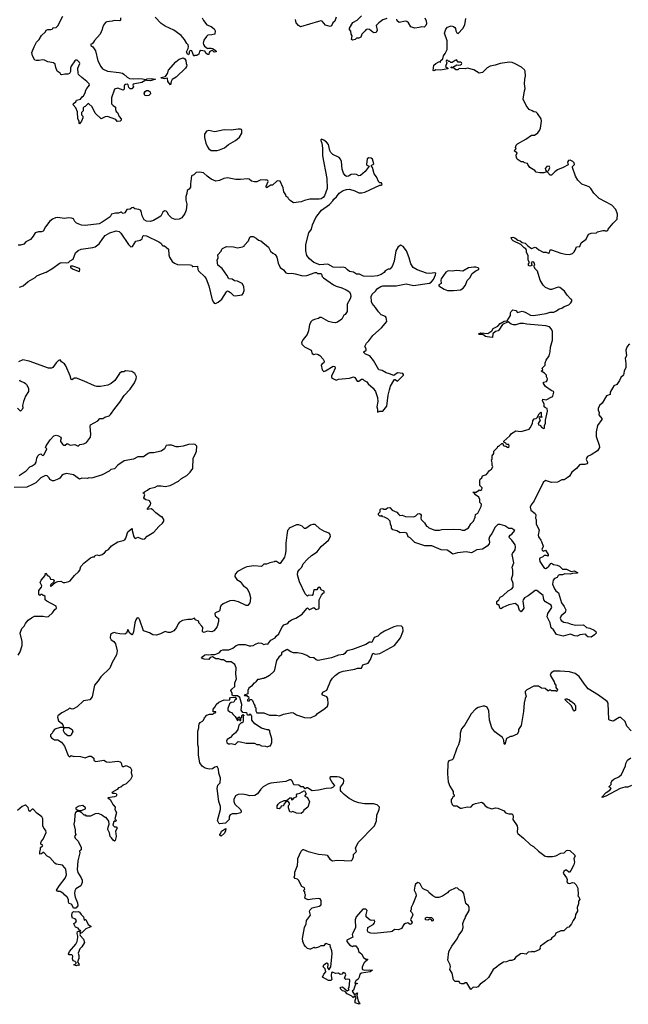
# Model space of a CAD drawing. Extents: x 1980017 to 2252640, y 74400 to 266395.
# Tile 291 of 388: x 2108255 to 2116081, y 241868 to 254539. Entities that reach past the tile are written whole.
import ezdxf

# ---------------------------------------------------------------- set-up
doc = ezdxf.new("R2010")
doc.units = 0

msp = doc.modelspace()

# ---------------------------------------------------------------- linework, layer by layer
at = {"layer": '0CON20XD'}
for points in [[(2109550, 254565), (2109550, 254535), (2109544, 254526), (2109475, 254530), (2109445, 254520), (2109377, 254513), (2109357, 254503), (2109331, 254469), (2109318, 254435), (2109316, 254414), (2109288, 254355), (2109215, 254270), (2109205, 254250), (2109185, 254230), (2109170, 254225), (2109170, 254205), (2109195, 254188), (2109229, 254139), (2109260, 254010), (2109296, 253936), (2109320, 253905), (2109385, 253877), (2109535, 253861), (2109575, 253850), (2109595, 253838), (2109635, 253800), (2109665, 253782), (2109715, 253779), (2109785, 253784), (2109835, 253780), (2109875, 253768), (2109895, 253778), (2109945, 253782), (2109999, 253775), (2109935, 253754), (2109890, 253755), (2109875, 253762), (2109825, 253731), (2109715, 253708), (2109710, 253695), (2109720, 253675), (2109695, 253650), (2109675, 253650), (2109660, 253665), (2109651, 253701), (2109635, 253711), (2109615, 253706), (2109603, 253695), (2109598, 253685), (2109600, 253645), (2109587, 253633), (2109515, 253660), (2109475, 253643), (2109437, 253535), (2109434, 253455), (2109455, 253433), (2109488, 253415), (2109487, 253385), (2109496, 253356), (2109513, 253343), (2109532, 253295), (2109558, 253265), (2109558, 253245), (2109548, 253235), (2109508, 253228), (2109490, 253255), (2109385, 253292), (2109353, 253287), (2109302, 253262), (2109225, 253338), (2109186, 253416), (2109145, 253458), (2109135, 253460), (2109095, 253420), (2109082, 253418), (2109070, 253405), (2109070, 253365), (2109050, 253345), (2109050, 253315), (2109067, 253297), (2109067, 253275), (2109050, 253235), (2109025, 253200), (2109020, 253205), (2109020, 253235), (2109002, 253262), (2109000, 253355), (2108978, 253405), (2108942, 253445), (2108945, 253460), (2108975, 253480), (2108987, 253503), (2109038, 253515), (2109058, 253545), (2109075, 253558), (2109102, 253608), (2109102, 253625), (2109118, 253655), (2109152, 253695), (2109148, 253715), (2109120, 253745), (2109053, 253795), (2109012, 253835), (2109005, 253850), (2109003, 253915), (2109028, 253975), (2109025, 253990), (2108995, 254018), (2108975, 254018), (2108962, 254008), (2108915, 253940), (2108908, 253915), (2108906, 253874), (2108893, 253847), (2108875, 253838), (2108835, 253838), (2108795, 253828), (2108782, 253835), (2108773, 253853), (2108738, 253875), (2108718, 253925), (2108710, 253965), (2108690, 253985), (2108615, 253998), (2108575, 254020), (2108545, 254022), (2108505, 254014), (2108465, 254013), (2108450, 254020), (2108420, 254075), (2108412, 254115), (2108441, 254189), (2108470, 254249), (2108505, 254284), (2108536, 254335), (2108586, 254384), (2108597, 254403), (2108615, 254412), (2108655, 254412), (2108672, 254418), (2108680, 254425), (2108680, 254435), (2108725, 254440), (2108745, 254458), (2108808, 254585)], [(2112975, 254556), (2112925, 254537), (2112871, 254499), (2112840, 254465), (2112852, 254405), (2112840, 254375), (2112815, 254370), (2112795, 254379), (2112755, 254413), (2112723, 254417), (2112705, 254410), (2112696, 254394), (2112653, 254355), (2112640, 254315), (2112615, 254301), (2112585, 254300), (2112570, 254285), (2112535, 254274), (2112522, 254285), (2112532, 254332), (2112518, 254355), (2112512, 254392), (2112494, 254414), (2112495, 254430), (2112537, 254503), (2112595, 254533), (2112651, 254589)], [(2110603, 254565), (2110619, 254529), (2110663, 254475), (2110715, 254452), (2110755, 254421), (2110769, 254395), (2110762, 254355), (2110725, 254344), (2110675, 254340), (2110655, 254323), (2110624, 254275), (2110614, 254235), (2110618, 254218), (2110630, 254200), (2110665, 254172), (2110675, 254168), (2110685, 254173), (2110715, 254173), (2110735, 254168), (2110770, 254145), (2110780, 254135), (2110780, 254125), (2110755, 254120), (2110739, 254139), (2110725, 254143), (2110701, 254129), (2110691, 254119), (2110685, 254090), (2110675, 254090), (2110654, 254104), (2110636, 254136), (2110585, 254142), (2110565, 254130), (2110560, 254095), (2110532, 254078), (2110505, 254080), (2110495, 254070), (2110470, 254140), (2110455, 254142), (2110438, 254135), (2110432, 254125), (2110436, 254104), (2110425, 254088), (2110414, 254095), (2110398, 254125), (2110420, 254170), (2110426, 254196), (2110423, 254215), (2110405, 254232), (2110373, 254285), (2110333, 254335), (2110315, 254350), (2110238, 254405), (2110125, 254454), (2110075, 254492), (2109995, 254570)], [(2112325, 254573), (2112309, 254521), (2112281, 254499), (2112265, 254462), (2112245, 254450), (2112185, 254468), (2112145, 254520), (2112125, 254526), (2112098, 254518), (2111865, 254447), (2111838, 254465), (2111808, 254498), (2111802, 254542)], [(2113466, 254565), (2113483, 254525), (2113487, 254485), (2113478, 254465), (2113455, 254442), (2113425, 254448), (2113393, 254437), (2113335, 254430), (2113285, 254448), (2113255, 254497), (2113235, 254514), (2113215, 254520), (2113133, 254503), (2113108, 254525), (2113103, 254545)], [(2115015, 249543), (2114998, 249555), (2115000, 249595), (2114977, 249635), (2114980, 249655), (2115025, 249648), (2115098, 249685), (2115109, 249695), (2115123, 249745), (2115118, 249755), (2115087, 249767), (2115017, 249817), (2114992, 249855), (2114990, 249875), (2115027, 249883), (2115039, 249895), (2115041, 249915), (2115028, 249945), (2115030, 249965), (2115002, 249992), (2114961, 250015), (2114982, 250035), (2114974, 250056), (2115012, 250095), (2115012, 250125), (2115024, 250156), (2115062, 250215), (2115078, 250265), (2115082, 250325), (2115108, 250415), (2115108, 250525), (2115095, 250558), (2115066, 250586), (2115021, 250601), (2114775, 250620), (2114735, 250630), (2114685, 250630), (2114635, 250612), (2114605, 250612), (2114575, 250620), (2114535, 250650), (2114462, 250618), (2114418, 250542), (2114406, 250534), (2114375, 250528), (2114338, 250495), (2114335, 250450), (2114264, 250456), (2114245, 250460), (2114209, 250489), (2114166, 250486), (2114154, 250496), (2114185, 250510), (2114275, 250500), (2114325, 250533), (2114344, 250566), (2114405, 250595), (2114435, 250630), (2114485, 250660), (2114525, 250662), (2114567, 250733), (2114566, 250765), (2114574, 250785), (2114595, 250804), (2114635, 250796), (2114655, 250772), (2114715, 250786), (2114755, 250774), (2114825, 250738), (2114863, 250733), (2115025, 250756), (2115075, 250774), (2115124, 250776), (2115158, 250792), (2115192, 250818), (2115225, 250827), (2115255, 250849), (2115315, 250869), (2115344, 250895), (2115356, 250915), (2115356, 250936), (2115341, 250941), (2115295, 250992), (2115262, 251045), (2115202, 251092), (2115185, 251098), (2115165, 251092), (2115095, 251068), (2115075, 251068), (2115015, 251092), (2114984, 251124), (2114948, 251185), (2114912, 251302), (2114880, 251335), (2114880, 251345), (2114870, 251355), (2114870, 251375), (2114880, 251385), (2114871, 251411), (2114855, 251421), (2114840, 251420), (2114832, 251415), (2114842, 251385), (2114840, 251375), (2114815, 251369), (2114796, 251376), (2114796, 251395), (2114812, 251415), (2114792, 251445), (2114794, 251505), (2114770, 251545), (2114772, 251568), (2114765, 251589), (2114741, 251601), (2114697, 251647), (2114602, 251692), (2114582, 251712), (2114573, 251737), (2114595, 251741), (2114622, 251732), (2114660, 251700), (2114692, 251692), (2114715, 251673), (2114755, 251664), (2114788, 251628), (2114835, 251594), (2114885, 251612), (2114901, 251605), (2114929, 251579), (2114985, 251549), (2115025, 251546), (2115055, 251534), (2115067, 251545), (2115074, 251576), (2115095, 251578), (2115214, 251534), (2115275, 251520), (2115325, 251518), (2115365, 251530), (2115385, 251550), (2115397, 251573), (2115414, 251616), (2115459, 251621), (2115475, 251666), (2115537, 251715), (2115550, 251745), (2115575, 251778), (2115605, 251792), (2115672, 251798), (2115685, 251808), (2115755, 251828), (2115775, 251828), (2115785, 251820), (2115808, 251822), (2115820, 251835), (2115820, 251845), (2115866, 251894), (2115885, 251922), (2115936, 251974), (2115944, 252036), (2115922, 252095), (2115871, 252151), (2115705, 252240), (2115637, 252305), (2115598, 252365), (2115576, 252386), (2115485, 252423), (2115432, 252472), (2115404, 252524), (2115362, 252635), (2115362, 252648), (2115390, 252675), (2115386, 252695), (2115367, 252715), (2115335, 252730), (2115312, 252725), (2115298, 252705), (2115308, 252672), (2115245, 252638), (2115170, 252605), (2115137, 252583), (2115095, 252540), (2115075, 252538), (2115040, 252575), (2115040, 252585), (2115059, 252601), (2115073, 252635), (2115065, 252652), (2115035, 252648), (2115012, 252625), (2115016, 252605), (2115030, 252585), (2115020, 252575), (2114995, 252568), (2114945, 252567), (2114897, 252577), (2114878, 252598), (2114815, 252637), (2114788, 252675), (2114785, 252690), (2114748, 252698), (2114735, 252710), (2114705, 252708), (2114652, 252745), (2114644, 252764), (2114641, 252795), (2114650, 252825), (2114617, 252845), (2114623, 252865), (2114638, 252875), (2114632, 252895), (2114638, 252925), (2114655, 252942), (2114765, 253002), (2114835, 253053), (2114875, 253052), (2114918, 253082), (2114938, 253112), (2114950, 253145), (2114963, 253235), (2114959, 253265), (2114915, 253333), (2114895, 253350), (2114865, 253352), (2114845, 253368), (2114805, 253382), (2114766, 253436), (2114730, 253515), (2114748, 253622), (2114754, 253655), (2114746, 253715), (2114749, 253775), (2114758, 253812), (2114755, 253878), (2114746, 253896), (2114708, 253928), (2114617, 253977), (2114587, 253987), (2114555, 253991), (2114434, 253976), (2114368, 253952), (2114305, 253939), (2114265, 253918), (2114205, 253858), (2114165, 253853), (2114096, 253896), (2114015, 253916), (2113985, 253908), (2113908, 253912), (2113888, 253895), (2113862, 253895), (2113852, 253912), (2113825, 253920), (2113808, 253918), (2113800, 253925), (2113808, 253932), (2113825, 253930), (2113875, 253960), (2113895, 253952), (2113925, 253958), (2113937, 253965), (2113940, 253975), (2113935, 253982), (2113925, 253992), (2113893, 253993), (2113872, 254022), (2113854, 254016), (2113815, 253988), (2113798, 253988), (2113785, 254000), (2113772, 254002), (2113760, 254015), (2113745, 254018), (2113740, 254005), (2113748, 253985), (2113732, 253935), (2113762, 253915), (2113762, 253905), (2113665, 253889), (2113607, 253893), (2113585, 253882), (2113570, 253885), (2113580, 253955), (2113605, 253977), (2113645, 253998), (2113655, 254000), (2113665, 253990), (2113672, 254015), (2113696, 254034), (2113704, 254075), (2113726, 254104), (2113751, 254155), (2113750, 254265), (2113719, 254365), (2113734, 254416), (2113758, 254442), (2113805, 254462), (2113835, 254452), (2113849, 254439), (2113860, 254425), (2113864, 254394), (2113875, 254370), (2113895, 254362), (2113954, 254425), (2113977, 254473), (2113991, 254555)], [(2110195, 253702), (2110160, 253745), (2110156, 253786), (2110115, 253778), (2110078, 253785), (2110071, 253795), (2110130, 253810), (2110156, 253845), (2110169, 253891), (2110263, 253997), (2110305, 254033), (2110355, 254050), (2110377, 254035), (2110389, 254015), (2110394, 253974), (2110402, 253955), (2110400, 253935), (2110388, 253915), (2110265, 253798), (2110215, 253770), (2110202, 253745), (2110195, 253702)], [(2109885, 253558), (2109864, 253564), (2109854, 253594), (2109868, 253615), (2109885, 253626), (2109905, 253626), (2109931, 253611), (2109936, 253584), (2109915, 253562), (2109885, 253558)], [(2110795, 252857), (2110825, 252863), (2110889, 252891), (2110938, 252935), (2111028, 252985), (2111083, 253027), (2111112, 253078), (2111112, 253115), (2111108, 253125), (2111095, 253132), (2111065, 253132), (2110975, 253116), (2110885, 253120), (2110765, 253098), (2110685, 253114), (2110655, 253106), (2110633, 253067), (2110629, 253025), (2110648, 252948), (2110671, 252901), (2110688, 252878), (2110717, 252857), (2110795, 252857)], [(2108533, 251267), (2108595, 251290), (2108668, 251332), (2108775, 251408), (2108795, 251416), (2108855, 251409), (2108884, 251416), (2108904, 251436), (2108943, 251457), (2108973, 251537), (2109005, 251570), (2109045, 251588), (2109195, 251607), (2109225, 251617), (2109277, 251655), (2109323, 251725), (2109355, 251760), (2109414, 251796), (2109495, 251820), (2109534, 251814), (2109555, 251792), (2109654, 251644), (2109685, 251618), (2109705, 251620), (2109749, 251691), (2109805, 251702), (2109829, 251721), (2109838, 251752), (2109848, 251762), (2109885, 251758), (2110045, 251680), (2110070, 251665), (2110080, 251655), (2110082, 251642), (2110095, 251630), (2110115, 251630), (2110168, 251588), (2110172, 251515), (2110182, 251485), (2110216, 251426), (2110244, 251404), (2110285, 251390), (2110446, 251386), (2110468, 251378), (2110473, 251363), (2110481, 251361), (2110539, 251369), (2110546, 251326), (2110555, 251307), (2110635, 251231), (2110654, 251204), (2110686, 251114), (2110729, 250935), (2110745, 250902), (2110755, 250892), (2110772, 250888), (2110805, 250902), (2110855, 250942), (2110912, 251038), (2110925, 251048), (2110945, 251043), (2110965, 251030), (2111005, 250990), (2111025, 250987), (2111115, 250998), (2111130, 251015), (2111143, 251055), (2111136, 251106), (2111115, 251142), (2111055, 251172), (2111015, 251180), (2110985, 251200), (2110943, 251203), (2110920, 251250), (2110858, 251335), (2110802, 251382), (2110793, 251445), (2110808, 251475), (2110802, 251515), (2110845, 251560), (2110852, 251585), (2110864, 251596), (2110915, 251620), (2111005, 251616), (2111055, 251604), (2111120, 251615), (2111140, 251625), (2111144, 251636), (2111196, 251694), (2111215, 251740), (2111225, 251750), (2111257, 251747), (2111295, 251728), (2111325, 251702), (2111355, 251692), (2111455, 251610), (2111481, 251561), (2111508, 251535), (2111538, 251518), (2111562, 251485), (2111579, 251405), (2111605, 251348), (2111645, 251320), (2111675, 251283), (2111705, 251271), (2111755, 251276), (2111795, 251269), (2111895, 251242), (2111945, 251247), (2112055, 251286), (2112070, 251285), (2112085, 251274), (2112125, 251272), (2112134, 251265), (2112144, 251235), (2112163, 251215), (2112289, 251129), (2112325, 251109), (2112395, 251088), (2112452, 251062), (2112497, 251035), (2112510, 251005), (2112513, 250975), (2112503, 250945), (2112465, 250880), (2112466, 250785), (2112438, 250745), (2112423, 250735), (2112395, 250683), (2112342, 250645), (2112315, 250637), (2112275, 250640), (2112224, 250654), (2112134, 250706), (2112113, 250707), (2112095, 250692), (2112045, 250682), (2112015, 250668), (2112002, 250655), (2111982, 250615), (2111968, 250535), (2111952, 250488), (2111900, 250425), (2111880, 250385), (2111883, 250363), (2111917, 250327), (2112002, 250285), (2112015, 250244), (2112035, 250232), (2112069, 250239), (2112091, 250231), (2112116, 250216), (2112155, 250170), (2112168, 250145), (2112167, 250123), (2112145, 250110), (2112133, 250095), (2112143, 250035), (2112155, 250018), (2112163, 250013), (2112185, 250018), (2112285, 250079), (2112307, 250075), (2112310, 250055), (2112283, 249987), (2112264, 249955), (2112266, 249936), (2112288, 249915), (2112325, 249900), (2112355, 249911), (2112495, 249924), (2112545, 249944), (2112563, 249935), (2112595, 249889), (2112615, 249889), (2112649, 249911), (2112665, 249913), (2112685, 249895), (2112719, 249879), (2112734, 249854), (2112799, 249799), (2112831, 249755), (2112854, 249675), (2112859, 249625), (2112849, 249555), (2112857, 249525), (2112855, 249490), (2112885, 249500), (2112925, 249500), (2112974, 249566), (2112992, 249705), (2113009, 249775), (2113025, 249822), (2113064, 249896), (2113075, 249908), (2113085, 249908), (2113115, 249887), (2113188, 249965), (2113190, 249975), (2113180, 249985), (2113115, 249996), (2113065, 249962), (2113011, 249981), (2112968, 249995), (2112915, 250023), (2112875, 250032), (2112805, 250153), (2112757, 250215), (2112703, 250233), (2112679, 250255), (2112682, 250265), (2112711, 250285), (2112710, 250305), (2112694, 250335), (2112713, 250377), (2112744, 250405), (2112797, 250473), (2112908, 250572), (2112974, 250655), (2112966, 250706), (2112959, 250719), (2112905, 250740), (2112868, 250778), (2112832, 250835), (2112786, 250886), (2112777, 250907), (2112774, 250976), (2112788, 251005), (2112832, 251045), (2112855, 251078), (2112897, 251105), (2112925, 251114), (2113096, 251114), (2113225, 251140), (2113319, 251119), (2113525, 251148), (2113545, 251161), (2113575, 251195), (2113602, 251255), (2113604, 251274), (2113595, 251283), (2113524, 251274), (2113485, 251276), (2113365, 251319), (2113315, 251350), (2113286, 251395), (2113264, 251475), (2113229, 251565), (2113185, 251622), (2113155, 251637), (2113123, 251615), (2113093, 251565), (2113068, 251432), (2113046, 251364), (2113015, 251330), (2112995, 251328), (2112955, 251306), (2112942, 251285), (2112905, 251259), (2112855, 251242), (2112785, 251234), (2112675, 251239), (2112625, 251263), (2112584, 251264), (2112548, 251288), (2112495, 251299), (2112471, 251321), (2112445, 251344), (2112415, 251354), (2112375, 251348), (2112285, 251354), (2112215, 251394), (2112115, 251383), (2112038, 251415), (2111980, 251460), (2111948, 251505), (2111934, 251564), (2111934, 251646), (2111972, 251798), (2112006, 251845), (2112020, 251900), (2112064, 251995), (2112134, 252086), (2112238, 252162), (2112282, 252208), (2112295, 252231), (2112329, 252261), (2112361, 252305), (2112415, 252341), (2112455, 252354), (2112495, 252356), (2112566, 252336), (2112617, 252313), (2112655, 252311), (2112695, 252318), (2112885, 252408), (2112905, 252408), (2112916, 252415), (2112908, 252438), (2112885, 252440), (2112875, 252450), (2112842, 252515), (2112814, 252555), (2112790, 252635), (2112778, 252655), (2112780, 252665), (2112802, 252675), (2112808, 252685), (2112790, 252745), (2112775, 252756), (2112745, 252760), (2112725, 252748), (2112713, 252675), (2112720, 252665), (2112750, 252655), (2112696, 252584), (2112635, 252534), (2112615, 252530), (2112585, 252546), (2112559, 252551), (2112515, 252548), (2112484, 252526), (2112455, 252523), (2112438, 252535), (2112420, 252565), (2112403, 252615), (2112391, 252715), (2112381, 252745), (2112364, 252764), (2112283, 252805), (2112255, 252830), (2112241, 252855), (2112227, 252935), (2112200, 252965), (2112165, 252989), (2112135, 253000), (2112128, 252995), (2112127, 252985), (2112138, 252948), (2112149, 252885), (2112147, 252785), (2112206, 252495), (2112210, 252365), (2112175, 252272), (2112155, 252250), (2112130, 252235), (2112105, 252230), (2111985, 252231), (2111915, 252213), (2111875, 252193), (2111774, 252184), (2111731, 252211), (2111710, 252235), (2111705, 252250), (2111682, 252265), (2111677, 252287), (2111652, 252325), (2111643, 252375), (2111605, 252462), (2111564, 252466), (2111505, 252410), (2111485, 252410), (2111427, 252377), (2111423, 252395), (2111450, 252455), (2111445, 252470), (2111427, 252477), (2111415, 252472), (2111355, 252477), (2111305, 252452), (2111275, 252452), (2111235, 252462), (2111206, 252486), (2111183, 252493), (2111095, 252481), (2111035, 252483), (2110925, 252503), (2110880, 252495), (2110825, 252468), (2110775, 252462), (2110715, 252488), (2110664, 252524), (2110618, 252568), (2110565, 252579), (2110525, 252573), (2110495, 252542), (2110465, 252528), (2110450, 252425), (2110453, 252385), (2110435, 252358), (2110408, 252342), (2110406, 252304), (2110393, 252265), (2110391, 252215), (2110404, 252165), (2110396, 252086), (2110377, 252045), (2110339, 251991), (2110307, 251973), (2110255, 251968), (2110210, 251985), (2110172, 252025), (2110153, 252063), (2110136, 252076), (2110115, 252078), (2110097, 252063), (2110070, 252010), (2109976, 251954), (2109934, 251944), (2109885, 251948), (2109854, 251964), (2109830, 252015), (2109817, 252075), (2109806, 252086), (2109786, 252096), (2109735, 252103), (2109715, 252120), (2109695, 252116), (2109675, 252102), (2109634, 252096), (2109605, 252052), (2109585, 252043), (2109575, 252048), (2109565, 252060), (2109555, 252062), (2109525, 252050), (2109485, 252050), (2109434, 252036), (2109418, 252002), (2109315, 251933), (2109275, 251914), (2109095, 251890), (2109050, 251895), (2108985, 251921), (2108963, 251943), (2108947, 251975), (2108922, 251985), (2108885, 251988), (2108825, 251980), (2108745, 251993), (2108715, 251990), (2108675, 251974), (2108642, 251948), (2108585, 251875), (2108555, 251816), (2108535, 251809), (2108495, 251810), (2108454, 251796), (2108428, 251752), (2108395, 251712), (2108335, 251680), (2108308, 251652), (2108265, 251637), (2108235, 251636)], [(2109025, 251300), (2109030, 251325), (2109022, 251335), (2108940, 251365), (2108910, 251365), (2108908, 251355), (2108935, 251333), (2109005, 251302), (2109025, 251300)], [(2113755, 251052), (2113835, 251054), (2113925, 251064), (2113956, 251084), (2113988, 251122), (2114009, 251181), (2114042, 251218), (2114075, 251271), (2114125, 251312), (2114160, 251325), (2114160, 251335), (2114150, 251345), (2114120, 251355), (2114095, 251356), (2114025, 251344), (2113955, 251302), (2113875, 251310), (2113816, 251304), (2113765, 251309), (2113735, 251291), (2113674, 251205), (2113669, 251185), (2113674, 251146), (2113645, 251129), (2113643, 251115), (2113712, 251072), (2113755, 251052)], [(2108253, 251097), (2108300, 251115), (2108365, 251168), (2108455, 251222), (2108475, 251242), (2108533, 251267)], [(2116095, 250367), (2116066, 250335), (2116051, 250285), (2116059, 250215), (2116039, 250185), (2116049, 250115), (2116048, 250065), (2116029, 250015), (2116019, 249965), (2115984, 249935), (2115966, 249894), (2115933, 249845), (2115894, 249825), (2115846, 249745), (2115846, 249714), (2115801, 249699), (2115746, 249605), (2115710, 249575), (2115694, 249535), (2115693, 249515), (2115707, 249485), (2115702, 249455), (2115739, 249405), (2115739, 249395), (2115683, 249315), (2115668, 249235), (2115668, 249175), (2115705, 249062), (2115710, 249035), (2115685, 248992), (2115605, 248939), (2115555, 248916), (2115546, 248905), (2115537, 248877), (2115558, 248845), (2115558, 248835), (2115546, 248824), (2115520, 248815), (2115466, 248816), (2115455, 248810), (2115415, 248764), (2115355, 248714), (2115324, 248665), (2115295, 248642), (2115255, 248619), (2115225, 248619), (2115172, 248588), (2115095, 248582), (2115015, 248607), (2114985, 248585), (2114871, 248345), (2114831, 248295), (2114820, 248265), (2114826, 248225), (2114882, 248182), (2114891, 248165), (2114888, 248125), (2114894, 248105), (2114896, 248045), (2114934, 247975), (2114921, 247905), (2114927, 247885), (2114955, 247841), (2114966, 247825), (2114987, 247763), (2114987, 247753), (2114970, 247725), (2114972, 247712), (2114985, 247700), (2115015, 247710), (2115052, 247655), (2115050, 247635), (2115025, 247642), (2114998, 247642), (2114980, 247625), (2114945, 247608), (2114938, 247595), (2114942, 247565), (2114995, 247488), (2115015, 247478), (2115028, 247482), (2115060, 247505), (2115085, 247542), (2115095, 247543), (2115117, 247527), (2115165, 247518), (2115198, 247505), (2115235, 247468), (2115285, 247468), (2115345, 247438), (2115385, 247446), (2115427, 247425), (2115426, 247414), (2115365, 247412), (2115334, 247404), (2115265, 247409), (2115235, 247393), (2115195, 247393), (2115178, 247385), (2115165, 247362), (2115132, 247348), (2115116, 247324), (2115108, 247275), (2115131, 247215), (2115150, 247190), (2115185, 247163), (2115220, 247035), (2115255, 246989), (2115278, 246945), (2115269, 246911), (2115216, 246865), (2115204, 246836), (2115216, 246806), (2115254, 246784), (2115305, 246779), (2115345, 246759), (2115405, 246746), (2115505, 246750), (2115545, 246719), (2115585, 246710), (2115642, 246682), (2115662, 246665), (2115668, 246645), (2115648, 246622), (2115605, 246592), (2115560, 246595), (2115540, 246615), (2115538, 246628), (2115525, 246632), (2115458, 246622), (2115425, 246607), (2115395, 246609), (2115335, 246632), (2115245, 246604), (2115156, 246626), (2115119, 246685), (2115091, 246711), (2115076, 246776), (2115039, 246855), (2115045, 246895), (2115096, 246974), (2115090, 247005), (2115015, 247046), (2114994, 247075), (2114985, 247127), (2114905, 247193), (2114885, 247193), (2114846, 247164), (2114792, 247125), (2114745, 247100), (2114727, 247075), (2114724, 247054), (2114738, 246965), (2114705, 246920), (2114680, 246935), (2114664, 246994), (2114625, 247027), (2114545, 247009), (2114466, 246974), (2114445, 246958), (2114428, 246965), (2114420, 247005), (2114415, 247010), (2114405, 247008), (2114389, 247019), (2114390, 247050), (2114416, 247074), (2114435, 247106), (2114466, 247124), (2114535, 247189), (2114582, 247215), (2114600, 247235), (2114600, 247285), (2114579, 247345), (2114594, 247396), (2114594, 247455), (2114587, 247495), (2114607, 247547), (2114589, 247655), (2114591, 247669), (2114624, 247716), (2114632, 247755), (2114625, 247782), (2114585, 247842), (2114555, 247870), (2114551, 247885), (2114563, 247905), (2114585, 247920), (2114622, 247965), (2114585, 247992), (2114545, 247991), (2114495, 248026), (2114433, 248043), (2114405, 248044), (2114370, 248010), (2114324, 247925), (2114295, 247883), (2114288, 247855), (2114296, 247815), (2114291, 247795), (2114267, 247765), (2114205, 247724), (2114135, 247717), (2114065, 247678), (2113995, 247690), (2113884, 247676), (2113825, 247660), (2113775, 247700), (2113750, 247710), (2113675, 247717), (2113555, 247769), (2113465, 247769), (2113335, 247810), (2113275, 247872), (2113252, 247885), (2113231, 247931), (2113205, 247940), (2113147, 247937), (2113105, 247960), (2113052, 247975), (2113037, 247995), (2113036, 248016), (2113023, 248045), (2113017, 248087), (2112988, 248115), (2112945, 248138), (2112922, 248142), (2112915, 248160), (2112905, 248150), (2112885, 248150), (2112870, 248165), (2112870, 248185), (2112890, 248205), (2112890, 248235), (2112900, 248245), (2112925, 248248), (2112935, 248240), (2112965, 248240), (2112985, 248258), (2113015, 248260), (2113046, 248226), (2113105, 248203), (2113130, 248170), (2113145, 248160), (2113175, 248162), (2113216, 248146), (2113325, 248143), (2113350, 248155), (2113375, 248180), (2113395, 248182), (2113410, 248175), (2113417, 248163), (2113412, 248125), (2113417, 248105), (2113462, 248062), (2113485, 248020), (2113497, 248017), (2113518, 247998), (2113595, 247968), (2113655, 247968), (2113685, 247980), (2113835, 247983), (2113925, 247980), (2113945, 247968), (2113975, 247968), (2114025, 248000), (2114057, 248053), (2114090, 248085), (2114110, 248135), (2114115, 248170), (2114145, 248190), (2114188, 248275), (2114192, 248305), (2114170, 248325), (2114170, 248365), (2114158, 248395), (2114114, 248424), (2114098, 248448), (2114080, 248455), (2114085, 248460), (2114125, 248457), (2114155, 248482), (2114165, 248488), (2114175, 248482), (2114197, 248495), (2114203, 248515), (2114170, 248545), (2114170, 248605), (2114176, 248624), (2114198, 248645), (2114205, 248668), (2114258, 248685), (2114294, 248736), (2114322, 248755), (2114340, 248785), (2114330, 248805), (2114332, 248835), (2114324, 248854), (2114322, 248875), (2114330, 248885), (2114332, 248925), (2114350, 248955), (2114352, 248985), (2114400, 249035), (2114405, 249050), (2114415, 249050), (2114455, 249087), (2114467, 249087), (2114473, 249063), (2114483, 249053), (2114505, 249052), (2114526, 249036), (2114546, 249034), (2114550, 249055), (2114545, 249072), (2114513, 249073), (2114505, 249088), (2114482, 249102), (2114480, 249115), (2114557, 249183), (2114578, 249212), (2114635, 249246), (2114705, 249239), (2114805, 249269), (2114821, 249285), (2114848, 249342), (2114852, 249378), (2114869, 249401), (2114895, 249408), (2114909, 249421), (2114934, 249466), (2114955, 249488), (2114962, 249482), (2114962, 249445), (2114970, 249425), (2114955, 249420), (2114942, 249428), (2114932, 249418), (2114947, 249385), (2114921, 249341), (2114927, 249327), (2114945, 249320), (2114975, 249288), (2114995, 249280), (2115005, 249282), (2115002, 249315), (2115016, 249345), (2115016, 249384), (2115041, 249501), (2115037, 249537), (2115015, 249543)], [(2108246, 248674), (2108339, 248735), (2108385, 248786), (2108415, 248796), (2108455, 248824), (2108467, 248843), (2108474, 248895), (2108486, 248925), (2108505, 248944), (2108525, 248951), (2108545, 248934), (2108555, 248932), (2108568, 248942), (2108602, 249015), (2108588, 249035), (2108597, 249055), (2108648, 249132), (2108695, 249182), (2108725, 249193), (2108755, 249183), (2108782, 249165), (2108790, 249155), (2108778, 249125), (2108779, 249109), (2108811, 249071), (2108824, 249064), (2108840, 249065), (2108865, 249084), (2108905, 249064), (2108965, 249071), (2109005, 249050), (2109030, 249070), (2109078, 249082), (2109112, 249098), (2109163, 249165), (2109168, 249205), (2109161, 249305), (2109167, 249323), (2109261, 249375), (2109283, 249407), (2109325, 249407), (2109350, 249425), (2109405, 249443), (2109422, 249458), (2109476, 249535), (2109544, 249615), (2109598, 249702), (2109675, 249783), (2109729, 249865), (2109753, 249915), (2109757, 249945), (2109736, 249986), (2109695, 250012), (2109615, 250018), (2109592, 250008), (2109565, 250008), (2109538, 249985), (2109476, 249894), (2109432, 249855), (2109386, 249834), (2109295, 249820), (2109245, 249820), (2109218, 249828), (2109085, 249889), (2108985, 249927), (2108960, 249925), (2108925, 249903), (2108915, 249908), (2108904, 249955), (2108846, 250086), (2108829, 250109), (2108794, 250134), (2108775, 250162), (2108755, 250154), (2108724, 250125), (2108679, 250061), (2108665, 250053), (2108625, 250056), (2108375, 250146), (2108295, 250160), (2108240, 250135)], [(2108250, 249905), (2108255, 249890), (2108312, 249872), (2108329, 249859), (2108342, 249845), (2108368, 249795), (2108368, 249755), (2108330, 249695), (2108303, 249627), (2108292, 249575), (2108297, 249543), (2108288, 249522), (2108265, 249500), (2108225, 249540)], [(2110166, 249064), (2110139, 249061), (2110118, 249015), (2110075, 248987), (2109975, 248963), (2109925, 248963), (2109905, 248958), (2109845, 248912), (2109775, 248913), (2109720, 248885), (2109600, 248860), (2109518, 248805), (2109475, 248761), (2109425, 248750), (2109405, 248728), (2109315, 248680), (2109195, 248641), (2109175, 248637), (2109145, 248642), (2109125, 248633), (2109055, 248638), (2109025, 248628), (2108945, 248681), (2108855, 248697), (2108815, 248686), (2108796, 248674), (2108772, 248638), (2108760, 248630), (2108695, 248604), (2108675, 248603), (2108642, 248622), (2108632, 248645), (2108608, 248668), (2108585, 248673), (2108525, 248641), (2108463, 248577), (2108418, 248558), (2108345, 248524), (2108182, 248518)], [(2108235, 246359), (2108259, 246405), (2108288, 246485), (2108288, 246535), (2108262, 246645), (2108264, 246655), (2108282, 246705), (2108314, 246735), (2108330, 246770), (2108365, 246810), (2108405, 246842), (2108447, 246863), (2108555, 246863), (2108595, 246856), (2108625, 246860), (2108676, 246904), (2108705, 246948), (2108730, 246965), (2108725, 246990), (2108602, 247055), (2108582, 247075), (2108580, 247115), (2108565, 247130), (2108555, 247130), (2108545, 247140), (2108525, 247140), (2108515, 247130), (2108500, 247145), (2108500, 247195), (2108537, 247235), (2108538, 247255), (2108518, 247295), (2108530, 247325), (2108580, 247385), (2108585, 247418), (2108615, 247382), (2108629, 247379), (2108642, 247365), (2108651, 247341), (2108686, 247336), (2108696, 247316), (2108692, 247305), (2108655, 247270), (2108648, 247255), (2108655, 247248), (2108712, 247298), (2108745, 247310), (2108785, 247312), (2108815, 247298), (2108835, 247297), (2108885, 247308), (2108905, 247318), (2108958, 247385), (2109012, 247435), (2109027, 247455), (2109039, 247501), (2109081, 247545), (2109165, 247612), (2109195, 247626), (2109215, 247628), (2109226, 247644), (2109245, 247650), (2109275, 247644), (2109315, 247658), (2109343, 247677), (2109372, 247708), (2109395, 247720), (2109435, 247766), (2109515, 247819), (2109585, 247836), (2109605, 247847), (2109620, 247865), (2109645, 247950), (2109695, 247992), (2109702, 247985), (2109701, 247965), (2109721, 247885), (2109735, 247867), (2109745, 247864), (2109775, 247880), (2109835, 247853), (2109865, 247860), (2109895, 247892), (2109978, 247945), (2110042, 248018), (2110089, 248061), (2110108, 248085), (2110110, 248105), (2110085, 248140), (2110075, 248140), (2110004, 248194), (2109965, 248232), (2109945, 248242), (2109900, 248235), (2109898, 248245), (2109937, 248295), (2109942, 248315), (2109925, 248347), (2109915, 248353), (2109878, 248358), (2109861, 248371), (2109850, 248385), (2109862, 248425), (2109855, 248440), (2109840, 248445), (2109860, 248465), (2109900, 248485), (2109923, 248507), (2109997, 248523), (2110028, 248542), (2110075, 248542), (2110125, 248531), (2110190, 248545), (2110295, 248598), (2110336, 248634), (2110405, 248675), (2110448, 248715), (2110480, 248765), (2110484, 248895), (2110513, 248945), (2110529, 248985), (2110532, 249052), (2110512, 249072), (2110485, 249077), (2110425, 249074), (2110355, 249050), (2110295, 249042), (2110265, 249044), (2110205, 249064), (2110166, 249064)], [(2112015, 243220), (2111965, 243212), (2111933, 243223), (2111920, 243235), (2111932, 243275), (2111923, 243295), (2111922, 243315), (2111910, 243325), (2111910, 243335), (2111922, 243348), (2111918, 243365), (2111884, 243384), (2111840, 243465), (2111827, 243477), (2111795, 243488), (2111782, 243505), (2111792, 243528), (2111791, 243569), (2111826, 243655), (2111833, 243715), (2111830, 243745), (2111875, 243840), (2111895, 243860), (2111905, 243860), (2111965, 243833), (2112095, 243799), (2112185, 243793), (2112208, 243785), (2112244, 243734), (2112275, 243712), (2112335, 243723), (2112518, 243715), (2112535, 243730), (2112546, 243764), (2112547, 243795), (2112586, 243835), (2112572, 243878), (2112608, 243952), (2112818, 244165), (2112842, 244228), (2112848, 244302), (2112878, 244375), (2112880, 244405), (2112873, 244413), (2112850, 244435), (2112806, 244446), (2112688, 244448), (2112615, 244461), (2112565, 244479), (2112493, 244515), (2112426, 244566), (2112388, 244605), (2112381, 244621), (2112378, 244662), (2112418, 244715), (2112422, 244745), (2112417, 244767), (2112365, 244792), (2112336, 244796), (2112256, 244794), (2112244, 244786), (2112243, 244775), (2112278, 244715), (2112302, 244685), (2112300, 244675), (2112285, 244662), (2112259, 244651), (2112195, 244646), (2112095, 244623), (2112014, 244614), (2111955, 244654), (2111945, 244654), (2111925, 244640), (2111905, 244667), (2111868, 244668), (2111845, 244688), (2111781, 244691), (2111760, 244745), (2111747, 244757), (2111725, 244758), (2111676, 244734), (2111485, 244712), (2111445, 244702), (2111385, 244668), (2111355, 244638), (2111314, 244576), (2111280, 244555), (2111215, 244552), (2111165, 244562), (2111115, 244570), (2111064, 244566), (2111031, 244549), (2111008, 244502), (2111008, 244478), (2111020, 244445), (2111092, 244375), (2111102, 244355), (2111099, 244331), (2111045, 244317), (2110985, 244318), (2110963, 244307), (2110948, 244285), (2110950, 244245), (2110902, 244198), (2110825, 244190), (2110815, 244200), (2110799, 244235), (2110838, 244375), (2110838, 244415), (2110817, 244477), (2110794, 244645), (2110802, 244688), (2110832, 244718), (2110838, 244778), (2110814, 244844), (2110812, 244895), (2110795, 244928), (2110765, 244919), (2110734, 244896), (2110690, 244895), (2110638, 244908), (2110601, 244931), (2110569, 244975), (2110552, 245075), (2110552, 245175), (2110546, 245206), (2110544, 245384), (2110559, 245425), (2110557, 245455), (2110562, 245472), (2110574, 245496), (2110605, 245510), (2110620, 245525), (2110630, 245555), (2110662, 245588), (2110695, 245600), (2110735, 245600), (2110745, 245610), (2110778, 245622), (2110775, 245630), (2110742, 245632), (2110743, 245667), (2110770, 245695), (2110782, 245725), (2110815, 245757), (2110885, 245786), (2110947, 245783), (2110958, 245792), (2110958, 245805), (2110965, 245818), (2111025, 245820), (2111040, 245805), (2111038, 245792), (2111025, 245790), (2111010, 245755), (2110975, 245752), (2110954, 245736), (2110933, 245675), (2110933, 245655), (2110955, 245630), (2110985, 245620), (2110990, 245605), (2111025, 245570), (2111055, 245522), (2111070, 245525), (2111058, 245555), (2111075, 245568), (2111090, 245555), (2111080, 245525), (2111085, 245520), (2111098, 245522), (2111100, 245555), (2111110, 245565), (2111110, 245585), (2111128, 245598), (2111140, 245585), (2111130, 245575), (2111130, 245505), (2111118, 245492), (2111102, 245488), (2111072, 245458), (2111059, 245405), (2111030, 245360), (2110985, 245327), (2110967, 245303), (2110924, 245275), (2110912, 245255), (2110917, 245237), (2110938, 245218), (2110955, 245218), (2110975, 245226), (2111025, 245213), (2111065, 245248), (2111095, 245247), (2111165, 245228), (2111275, 245228), (2111305, 245212), (2111332, 245212), (2111365, 245192), (2111415, 245190), (2111435, 245182), (2111468, 245192), (2111478, 245195), (2111498, 245235), (2111496, 245286), (2111477, 245357), (2111470, 245365), (2111470, 245385), (2111455, 245400), (2111435, 245400), (2111365, 245422), (2111280, 245475), (2111240, 245525), (2111240, 245575), (2111230, 245585), (2111228, 245598), (2111215, 245600), (2111205, 245590), (2111185, 245590), (2111178, 245608), (2111165, 245620), (2111122, 245622), (2111102, 245655), (2111110, 245725), (2111087, 245817), (2111055, 245838), (2110998, 245838), (2110988, 245848), (2110988, 245875), (2110972, 245892), (2110971, 245905), (2110982, 245925), (2111022, 245958), (2111020, 246005), (2111044, 246055), (2111033, 246115), (2111038, 246198), (2111022, 246242), (2110975, 246277), (2110915, 246277), (2110875, 246302), (2110845, 246300), (2110815, 246313), (2110775, 246313), (2110735, 246338), (2110705, 246330), (2110685, 246307), (2110625, 246308), (2110593, 246323), (2110610, 246345), (2110635, 246363), (2110655, 246368), (2110686, 246364), (2110715, 246371), (2110765, 246369), (2110818, 246392), (2110847, 246423), (2110865, 246429), (2110945, 246430), (2110995, 246450), (2111037, 246485), (2111074, 246496), (2111155, 246498), (2111205, 246480), (2111225, 246480), (2111255, 246486), (2111285, 246504), (2111325, 246518), (2111365, 246517), (2111395, 246500), (2111423, 246507), (2111445, 246504), (2111485, 246552), (2111540, 246585), (2111553, 246607), (2111585, 246634), (2111626, 246715), (2111650, 246750), (2111688, 246762), (2111708, 246775), (2111720, 246795), (2111750, 246815), (2111805, 246838), (2111885, 246887), (2111945, 246962), (2111955, 246968), (2111975, 246950), (2111985, 246950), (2112035, 246973), (2112067, 246947), (2112099, 246955), (2112106, 246965), (2112106, 247074), (2112135, 247132), (2112155, 247160), (2112170, 247165), (2112170, 247185), (2112132, 247202), (2112123, 247225), (2112104, 247236), (2112090, 247225), (2112077, 247203), (2112035, 247200), (2112025, 247140), (2112015, 247128), (2111968, 247132), (2111955, 247120), (2111925, 247150), (2111852, 247305), (2111828, 247395), (2111832, 247435), (2111852, 247465), (2111882, 247495), (2111902, 247535), (2111954, 247596), (2112005, 247643), (2112078, 247692), (2112132, 247758), (2112225, 247840), (2112252, 247888), (2112248, 247915), (2112235, 247930), (2112175, 247952), (2112115, 247988), (2112055, 248042), (2112025, 248042), (2111995, 248032), (2111935, 247990), (2111915, 247990), (2111885, 248022), (2111845, 248040), (2111813, 248037), (2111720, 247995), (2111717, 247983), (2111700, 247965), (2111690, 247905), (2111678, 247802), (2111679, 247705), (2111670, 247655), (2111658, 247622), (2111605, 247542), (2111595, 247542), (2111556, 247566), (2111532, 247568), (2111525, 247560), (2111471, 247549), (2111429, 247531), (2111395, 247533), (2111365, 247500), (2111265, 247511), (2111175, 247499), (2111155, 247489), (2111055, 247437), (2111026, 247404), (2111020, 247375), (2111046, 247335), (2111089, 247309), (2111129, 247259), (2111175, 247222), (2111205, 247167), (2111222, 247105), (2111219, 247055), (2111212, 247035), (2111189, 247001), (2111165, 247000), (2111068, 247048), (2111005, 247063), (2110955, 247060), (2110869, 247021), (2110842, 246995), (2110832, 246975), (2110828, 246935), (2110818, 246925), (2110773, 246907), (2110763, 246895), (2110767, 246867), (2110812, 246832), (2110812, 246795), (2110792, 246728), (2110777, 246703), (2110750, 246675), (2110725, 246662), (2110665, 246668), (2110625, 246652), (2110615, 246658), (2110607, 246667), (2110608, 246715), (2110598, 246735), (2110560, 246775), (2110558, 246798), (2110510, 246815), (2110505, 246838), (2110459, 246821), (2110415, 246820), (2110350, 246805), (2110310, 246785), (2110292, 246765), (2110271, 246715), (2110237, 246673), (2110195, 246653), (2110165, 246654), (2110125, 246664), (2110065, 246635), (2110015, 246619), (2109965, 246624), (2109925, 246650), (2109848, 246675), (2109801, 246811), (2109786, 246836), (2109765, 246840), (2109746, 246814), (2109735, 246778), (2109717, 246663), (2109705, 246628), (2109695, 246622), (2109672, 246645), (2109645, 246690), (2109628, 246645), (2109605, 246633), (2109544, 246634), (2109495, 246644), (2109475, 246654), (2109446, 246644), (2109423, 246625), (2109416, 246585), (2109430, 246560), (2109467, 246537), (2109488, 246508), (2109506, 246416), (2109500, 246365), (2109444, 246265), (2109415, 246194), (2109299, 246081), (2109265, 246029), (2109215, 245973), (2109186, 245825), (2109156, 245785), (2109075, 245771), (2108995, 245695), (2108945, 245669), (2108928, 245668), (2108895, 245680), (2108879, 245661), (2108795, 245620), (2108745, 245580), (2108742, 245565), (2108752, 245515), (2108794, 245484), (2108809, 245465), (2108820, 245435), (2108812, 245428), (2108775, 245428), (2108705, 245410), (2108682, 245378), (2108678, 245362), (2108650, 245335), (2108650, 245315), (2108662, 245295), (2108702, 245272), (2108745, 245270), (2108791, 245241), (2108829, 245189), (2108878, 245068), (2108895, 245052), (2108915, 245068), (2108945, 245058), (2108965, 245062), (2109035, 245058), (2109095, 245040), (2109148, 245062), (2109172, 245062), (2109210, 245035), (2109210, 245005), (2109234, 244994), (2109335, 245008), (2109370, 244990), (2109406, 244984)], [(2111995, 245553), (2112065, 245590), (2112085, 245610), (2112177, 245673), (2112214, 245706), (2112223, 245735), (2112219, 245805), (2112203, 245825), (2112152, 245845), (2112140, 245865), (2112160, 245890), (2112205, 245910), (2112253, 246025), (2112278, 246065), (2112310, 246100), (2112362, 246138), (2112414, 246156), (2112565, 246180), (2112597, 246193), (2112648, 246195), (2112667, 246235), (2112735, 246260), (2112764, 246306), (2112795, 246386), (2112826, 246374), (2112885, 246384), (2113076, 246484), (2113153, 246585), (2113182, 246662), (2113187, 246675), (2113182, 246715), (2113164, 246734), (2113118, 246738), (2113066, 246724), (2112945, 246671), (2112890, 246635), (2112860, 246605), (2112815, 246589), (2112785, 246522), (2112765, 246530), (2112755, 246527), (2112705, 246498), (2112535, 246432), (2112465, 246417), (2112455, 246411), (2112435, 246381), (2112419, 246371), (2112355, 246360), (2112265, 246328), (2112093, 246293), (2112065, 246302), (2112035, 246328), (2111985, 246332), (2111947, 246357), (2111896, 246376), (2111825, 246392), (2111775, 246392), (2111743, 246403), (2111695, 246432), (2111685, 246430), (2111635, 246398), (2111620, 246395), (2111622, 246365), (2111586, 246334), (2111556, 246294), (2111527, 246153), (2111465, 246098), (2111415, 246070), (2111405, 246070), (2111395, 246060), (2111375, 246060), (2111335, 246048), (2111312, 246048), (2111293, 246017), (2111275, 246000), (2111265, 246000), (2111236, 245964), (2111202, 245935), (2111188, 245905), (2111188, 245862), (2111140, 245845), (2111145, 245840), (2111175, 245840), (2111185, 245830), (2111198, 245828), (2111200, 245805), (2111182, 245788), (2111182, 245772), (2111208, 245772), (2111215, 245790), (2111235, 245790), (2111248, 245778), (2111270, 245725), (2111280, 245715), (2111280, 245695), (2111290, 245685), (2111290, 245645), (2111305, 245620), (2111395, 245618), (2111465, 245588), (2111555, 245590), (2111595, 245582), (2111648, 245602), (2111755, 245622), (2111775, 245618), (2111814, 245594), (2111915, 245558), (2111995, 245553)], [(2116116, 245386), (2116060, 245445), (2116040, 245505), (2115987, 245557), (2115965, 245558), (2115885, 245512), (2115840, 245525), (2115830, 245535), (2115822, 245742), (2115808, 245765), (2115697, 245847), (2115566, 245926), (2115516, 245986), (2115448, 246088), (2115396, 246126), (2115326, 246146), (2115204, 246156), (2115125, 246157), (2115088, 246135), (2115078, 246105), (2115127, 246017), (2115130, 245995), (2115150, 245975), (2115150, 245945), (2115170, 245915), (2115168, 245902), (2115158, 245892), (2115145, 245900), (2115095, 245902), (2115085, 245910), (2115065, 245910), (2115055, 245900), (2115045, 245900), (2115010, 245930), (2114965, 245938), (2114925, 245962), (2114893, 245963), (2114865, 245962), (2114775, 245916), (2114756, 245895), (2114754, 245875), (2114767, 245835), (2114753, 245805), (2114741, 245749), (2114733, 245635), (2114702, 245455), (2114668, 245405), (2114668, 245375), (2114650, 245345), (2114585, 245312), (2114565, 245312), (2114515, 245290), (2114495, 245212), (2114485, 245220), (2114480, 245265), (2114465, 245302), (2114363, 245373), (2114327, 245425), (2114294, 245525), (2114288, 245645), (2114265, 245690), (2114236, 245706), (2114215, 245706), (2114152, 245688), (2114117, 245665), (2114060, 245605), (2113979, 245465), (2113935, 245412), (2113919, 245355), (2113919, 245325), (2113914, 245265), (2113899, 245205), (2113876, 245164), (2113827, 245025), (2113815, 245013), (2113775, 245002), (2113763, 244987), (2113759, 244965), (2113754, 244835), (2113765, 244732), (2113785, 244677), (2113828, 244605), (2113830, 244575), (2113840, 244565), (2113840, 244545), (2113822, 244528), (2113818, 244512), (2113804, 244506), (2113804, 244474), (2113815, 244440), (2113835, 244420), (2113875, 244422), (2113921, 244391), (2113935, 244390), (2114007, 244407), (2114055, 244404), (2114085, 244437), (2114115, 244452), (2114195, 244467), (2114215, 244458), (2114242, 244422), (2114275, 244400), (2114325, 244383), (2114374, 244396), (2114405, 244393), (2114485, 244358), (2114497, 244337), (2114515, 244327), (2114545, 244318), (2114585, 244318), (2114597, 244305), (2114602, 244285), (2114598, 244245), (2114651, 244165), (2114657, 244135), (2114650, 244085), (2114659, 244065), (2114735, 244007), (2114822, 243921), (2114860, 243900), (2114925, 243838), (2115012, 243772), (2115035, 243768), (2115105, 243770), (2115151, 243779), (2115215, 243814), (2115255, 243817), (2115285, 243846), (2115305, 243852), (2115327, 243845), (2115393, 243785), (2115398, 243775), (2115382, 243745), (2115387, 243695), (2115379, 243661), (2115340, 243590), (2115325, 243570), (2115315, 243569), (2115285, 243592), (2115275, 243592), (2115252, 243578), (2115244, 243555), (2115287, 243495), (2115293, 243475), (2115291, 243445), (2115304, 243425), (2115328, 243421), (2115365, 243436), (2115385, 243430), (2115412, 243405), (2115433, 243363), (2115438, 243275), (2115430, 243265), (2115445, 243250), (2115458, 243215), (2115440, 243195), (2115439, 243161), (2115424, 243115), (2115428, 243065), (2115403, 243025), (2115398, 242985), (2115370, 242945), (2115352, 242905), (2115315, 242862), (2115294, 242856), (2115250, 242815), (2115215, 242812), (2115150, 242785), (2115135, 242750), (2115097, 242723), (2115085, 242702), (2115046, 242684), (2114952, 242615), (2114944, 242596), (2114947, 242583), (2114935, 242568), (2114875, 242542), (2114855, 242542), (2114845, 242550), (2114835, 242542), (2114795, 242540), (2114769, 242511), (2114715, 242522), (2114695, 242518), (2114632, 242468), (2114612, 242445), (2114585, 242433), (2114555, 242432), (2114515, 242412), (2114475, 242408), (2114415, 242372), (2114386, 242344), (2114344, 242316), (2114285, 242212), (2114235, 242168), (2114174, 242126), (2114145, 242092), (2114125, 242082), (2114084, 242086), (2114055, 242060), (2114005, 242142), (2113985, 242142), (2113965, 242132), (2113935, 242132), (2113915, 242140), (2113905, 242160), (2113855, 242160), (2113833, 242183), (2113815, 242270), (2113788, 242315), (2113795, 242350), (2113792, 242375), (2113759, 242435), (2113775, 242548), (2113811, 242615), (2113881, 242709), (2113901, 242759), (2113946, 242815), (2113956, 242855), (2113954, 242906), (2113970, 242955), (2113985, 242970), (2113988, 242995), (2114033, 243075), (2114033, 243115), (2114027, 243135), (2113991, 243165), (2113967, 243295), (2113948, 243318), (2113905, 243342), (2113884, 243364), (2113865, 243367), (2113772, 243325), (2113755, 243303), (2113690, 243260), (2113645, 243243), (2113605, 243243), (2113568, 243265), (2113517, 243307), (2113508, 243325), (2113443, 243353), (2113430, 243365), (2113405, 243418), (2113395, 243428), (2113375, 243433), (2113345, 243412), (2113334, 243386), (2113329, 243335), (2113348, 243295), (2113351, 243265), (2113312, 243155), (2113290, 243115), (2113290, 243085), (2113280, 243075), (2113280, 243065), (2113298, 243048), (2113308, 243025), (2113302, 242998), (2113279, 242961), (2113284, 242945), (2113300, 242925), (2113293, 242905), (2113275, 242893), (2113245, 242914), (2113215, 242908), (2113193, 242895), (2113165, 242842), (2113125, 242828), (2113075, 242832), (2113045, 242806), (2113025, 242799), (2112815, 242777), (2112771, 242781), (2112737, 242797), (2112728, 242815), (2112730, 242855), (2112798, 242895), (2112818, 242915), (2112822, 242935), (2112812, 242952), (2112785, 242948), (2112762, 242952), (2112712, 242995), (2112710, 243025), (2112723, 243073), (2112705, 243090), (2112665, 243090), (2112582, 242995), (2112567, 242953), (2112573, 242857), (2112538, 242785), (2112532, 242765), (2112537, 242733), (2112463, 242695), (2112460, 242675), (2112494, 242634), (2112515, 242620), (2112535, 242612), (2112548, 242622), (2112575, 242620), (2112607, 242577), (2112612, 242545), (2112649, 242519), (2112675, 242470), (2112705, 242450), (2112728, 242448), (2112728, 242442), (2112695, 242408), (2112682, 242395), (2112660, 242345), (2112658, 242325), (2112662, 242315), (2112688, 242308), (2112755, 242312), (2112790, 242305), (2112762, 242285), (2112652, 242268), (2112630, 242255), (2112622, 242218), (2112607, 242193), (2112575, 242170), (2112564, 242146), (2112565, 242140), (2112595, 242140), (2112595, 242130), (2112572, 242128), (2112545, 242050), (2112530, 242035), (2112555, 241998), (2112572, 241998), (2112585, 242012), (2112598, 242015), (2112592, 241985), (2112608, 241908), (2112627, 241875), (2112622, 241868), (2112568, 241888), (2112567, 241915), (2112582, 241955), (2112568, 241978), (2112550, 241965), (2112545, 241950), (2112524, 241974), (2112465, 242002), (2112442, 242032), (2112405, 242043), (2112382, 242065), (2112382, 242088), (2112405, 242092), (2112465, 242040), (2112490, 242055), (2112480, 242065), (2112490, 242085), (2112502, 242172), (2112495, 242188), (2112475, 242192), (2112448, 242188), (2112433, 242203), (2112447, 242245), (2112440, 242270), (2112415, 242276), (2112395, 242257), (2112375, 242252), (2112355, 242268), (2112315, 242262), (2112275, 242280), (2112263, 242277), (2112260, 242235), (2112267, 242185), (2112256, 242174), (2112225, 242174), (2112150, 242215), (2112164, 242256), (2112192, 242285), (2112182, 242322), (2112158, 242348), (2112164, 242376), (2112198, 242402), (2112209, 242399), (2112217, 242385), (2112212, 242335), (2112235, 242310), (2112238, 242325), (2112255, 242350), (2112271, 242519), (2112268, 242555), (2112248, 242615), (2112250, 242625), (2112240, 242635), (2112204, 242644), (2112195, 242652), (2112182, 242645), (2112165, 242620), (2112125, 242620), (2112097, 242603), (2112055, 242590), (2112045, 242600), (2112035, 242600), (2111995, 242578), (2111985, 242578), (2111955, 242587), (2111930, 242610), (2111913, 242633), (2111896, 242675), (2111893, 242715), (2111915, 242858), (2111938, 242905), (2111942, 242945), (2111994, 243015), (2111982, 243065), (2111992, 243085), (2112015, 243108), (2112105, 243132), (2112125, 243142), (2112132, 243155), (2112132, 243202), (2112120, 243225), (2112095, 243230), (2112015, 243220)], [(2115385, 245640), (2115375, 245650), (2115349, 245709), (2115270, 245785), (2115272, 245798), (2115295, 245800), (2115305, 245790), (2115315, 245790), (2115335, 245770), (2115345, 245770), (2115390, 245735), (2115390, 245725), (2115400, 245715), (2115400, 245655), (2115385, 245640)], [(2108905, 245322), (2108875, 245322), (2108834, 245354), (2108820, 245385), (2108822, 245418), (2108832, 245428), (2108885, 245432), (2108930, 245405), (2108940, 245375), (2108923, 245357), (2108917, 245333), (2108905, 245322)], [(2109406, 244984), (2109515, 244996), (2109546, 244986), (2109558, 244975), (2109568, 244938), (2109578, 244928), (2109595, 244928), (2109625, 244940), (2109665, 244918), (2109675, 244918), (2109694, 244885), (2109687, 244845), (2109701, 244805), (2109679, 244761), (2109622, 244705), (2109584, 244686), (2109555, 244660), (2109525, 244652), (2109506, 244634), (2109440, 244595), (2109450, 244585), (2109475, 244586), (2109495, 244579), (2109502, 244565), (2109495, 244545), (2109475, 244536), (2109390, 244525), (2109418, 244505), (2109458, 244435), (2109482, 244405), (2109480, 244375), (2109498, 244335), (2109480, 244255), (2109500, 244235), (2109485, 244220), (2109475, 244230), (2109465, 244220), (2109452, 244175), (2109472, 244152), (2109495, 244150), (2109510, 244135), (2109488, 244095), (2109496, 244025), (2109482, 243975), (2109475, 243968), (2109455, 243978), (2109435, 244010), (2109418, 244025), (2109411, 244075), (2109389, 244119), (2109391, 244149), (2109406, 244185), (2109400, 244225), (2109365, 244270), (2109355, 244270), (2109329, 244289), (2109307, 244307), (2109265, 244322), (2109223, 244317), (2109165, 244290), (2109115, 244290), (2109105, 244300), (2109082, 244302), (2109045, 244340), (2109035, 244340), (2109025, 244350), (2108995, 244348), (2108972, 244335), (2108962, 244305), (2108960, 244225), (2108950, 244185), (2108968, 244115), (2108968, 244078), (2108978, 244055), (2108958, 244025), (2108966, 244005), (2109005, 243965), (2109044, 243885), (2109043, 243857), (2109025, 243840), (2109028, 243815), (2109001, 243715), (2108993, 243603), (2109001, 243565), (2109047, 243495), (2109056, 243465), (2109056, 243435), (2109039, 243391), (2108976, 243354), (2108962, 243328), (2108958, 243295), (2108966, 243245), (2108996, 243175), (2109001, 243135), (2108976, 243104), (2108945, 243104), (2108925, 243150), (2108888, 243168), (2108881, 243185), (2108881, 243215), (2108866, 243246), (2108830, 243275), (2108820, 243295), (2108808, 243298), (2108775, 243318), (2108755, 243320), (2108745, 243330), (2108735, 243320), (2108730, 243335), (2108765, 243397), (2108839, 243491), (2108858, 243535), (2108846, 243605), (2108836, 243626), (2108805, 243658), (2108725, 243673), (2108705, 243682), (2108642, 243755), (2108606, 243776), (2108565, 243820), (2108555, 243822), (2108535, 243802), (2108515, 243800), (2108512, 243825), (2108524, 243864), (2108524, 243886), (2108546, 243905), (2108550, 243915), (2108527, 243927), (2108526, 243945), (2108535, 243967), (2108558, 243992), (2108593, 244077), (2108590, 244105), (2108567, 244135), (2108554, 244165), (2108550, 244255), (2108539, 244279), (2108475, 244328), (2108427, 244377), (2108415, 244378), (2108385, 244350), (2108374, 244364), (2108365, 244402), (2108335, 244430), (2108325, 244432), (2108286, 244414), (2108227, 244363)], [(2116120, 244685), (2116075, 244660), (2116035, 244662), (2115978, 244645), (2115793, 244545), (2115745, 244530), (2115740, 244535), (2115797, 244593), (2115845, 244622), (2115860, 244645), (2115848, 244658), (2115830, 244665), (2115860, 244695), (2115860, 244725), (2115870, 244735), (2115870, 244745), (2115893, 244767), (2115960, 244795), (2115992, 244825), (2116043, 244935), (2116048, 244965), (2116071, 245009), (2116115, 245038)], [(2111875, 244324), (2111815, 244328), (2111765, 244350), (2111745, 244342), (2111730, 244345), (2111710, 244395), (2111710, 244425), (2111722, 244438), (2111722, 244455), (2111705, 244478), (2111682, 244478), (2111652, 244445), (2111648, 244422), (2111615, 244418), (2111610, 244395), (2111590, 244385), (2111567, 244387), (2111565, 244420), (2111577, 244445), (2111598, 244465), (2111655, 244491), (2111685, 244490), (2111730, 244525), (2111748, 244525), (2111750, 244505), (2111755, 244500), (2111765, 244502), (2111785, 244523), (2111818, 244542), (2111812, 244565), (2111822, 244575), (2111855, 244586), (2111915, 244620), (2111940, 244575), (2111920, 244555), (2111920, 244545), (2111945, 244532), (2111965, 244513), (2111982, 244475), (2111960, 244405), (2111910, 244365), (2111902, 244345), (2111875, 244324)], [(2109045, 244360), (2109100, 244385), (2109100, 244395), (2109067, 244427), (2109015, 244419), (2108978, 244395), (2108978, 244385), (2108995, 244372), (2109025, 244360), (2109045, 244360)], [(2110845, 244030), (2110830, 244045), (2110830, 244055), (2110842, 244068), (2110848, 244095), (2110905, 244130), (2110902, 244095), (2110886, 244064), (2110845, 244030)], [(2108985, 242362), (2108950, 242375), (2108968, 242382), (2108980, 242395), (2108980, 242405), (2108967, 242417), (2108942, 242425), (2108934, 242454), (2108938, 242485), (2108932, 242495), (2108923, 242503), (2108890, 242505), (2108883, 242515), (2108897, 242545), (2108977, 242643), (2108993, 242675), (2109004, 242726), (2109004, 242745), (2108992, 242778), (2108998, 242805), (2109015, 242810), (2109035, 242798), (2109042, 242805), (2109038, 242818), (2109023, 242823), (2109006, 242846), (2108971, 242861), (2108953, 242895), (2108951, 242909), (2108977, 242923), (2108983, 242945), (2108967, 242967), (2108932, 242975), (2108926, 243005), (2108930, 243045), (2108945, 243063), (2108975, 243056), (2109005, 243063), (2109023, 243055), (2109043, 243023), (2109076, 242995), (2109082, 242952), (2109095, 242960), (2109105, 242957), (2109134, 242894), (2109170, 242875), (2109170, 242865), (2109103, 242837), (2109055, 242788), (2109033, 242777), (2109028, 242765), (2109032, 242752), (2109074, 242705), (2109090, 242665), (2109055, 242608), (2109029, 242581), (2109008, 242525), (2109016, 242496), (2109016, 242455), (2109000, 242415), (2109018, 242378), (2109012, 242368), (2108995, 242370), (2108985, 242362)], [(2113565, 242938), (2113542, 242962), (2113525, 242962), (2113505, 242952), (2113475, 242954), (2113475, 242980), (2113495, 242988), (2113550, 242985), (2113572, 242965), (2113572, 242945), (2113565, 242938)]]:
    msp.add_lwpolyline(points, dxfattribs=at)

doc.saveas('drawing.dxf')
